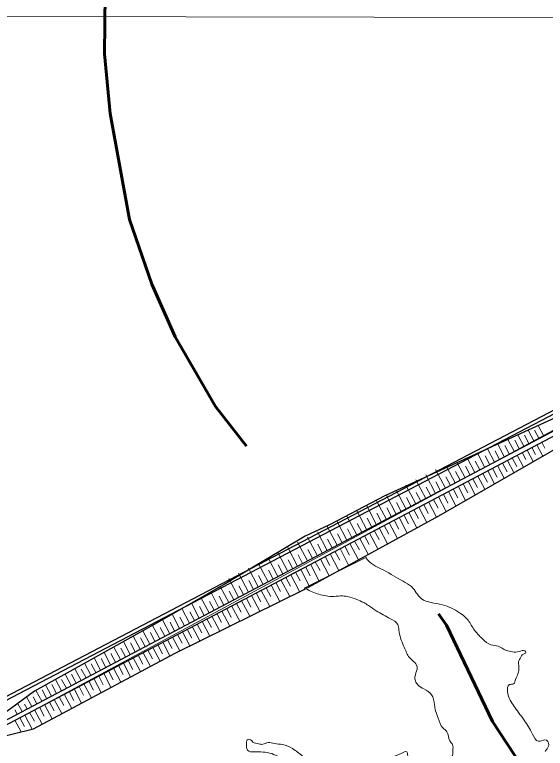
# Model space of a CAD drawing. Extents: x 553962 to 842807, y 8883888 to 9032388.
# Drawn here: x 798324.4 to 798623.3, y 9019968.2 to 9020381.4 of the extents above; entities that cross this region are included whole.
import ezdxf

# ---------------------------------------------------------------- set-up
doc = ezdxf.new("R2010")
doc.units = 0
doc.header["$LTSCALE"] = 200
doc.linetypes.add('LONG_DASH_SHORT_DASH', pattern=[9.9, 6, -1.2, 1.5, -1.2])
doc.layers.add('25', color=7, linetype='Continuous', lineweight=13)
doc.layers.add('7', color=7, linetype='LONG_DASH_SHORT_DASH', lineweight=60)

msp = doc.modelspace()

# ---------------------------------------------------------------- linework, layer by layer
at = {"layer": '25'}
for p, q in [((798139, 9020380.6), (798753.1, 9020379.5)), ((798709.9, 9020191.5), (798304.2, 9019973.1)), ((798617, 9020141.1), (798613.6, 9020147.5)), ((798619.8, 9020142.6), (798617.2, 9020147.5)), ((798622.5, 9020144), (798619.3, 9020150.1)), ((798611.4, 9020138.1), (798607.9, 9020144.8)), ((798614.3, 9020139.6), (798611.6, 9020144.6)), ((798621.2, 9020143.3), (798615.6, 9020140.3)), ((798626.7, 9020146.2), (798621.2, 9020143.3)), ((798600.3, 9020132.3), (798596.5, 9020139.6)), ((798603.2, 9020133.8), (798600.5, 9020138.8)), ((798605.9, 9020135.2), (798602.2, 9020142.2)), ((798608.7, 9020136.7), (798606.1, 9020141.7)), ((798615.6, 9020140.3), (798610.1, 9020137.4)), ((798614.5, 9020137), (798620, 9020139.9)), ((798618.6, 9020139.2), (798622, 9020132.8)), ((798620, 9020139.9), (798625.6, 9020142.8)), ((798621.4, 9020140.6), (798623.1, 9020137.2)), ((798594.8, 9020129.4), (798590.8, 9020137)), ((798597.6, 9020130.8), (798595, 9020135.8)), ((798610.1, 9020137.4), (798604.5, 9020134.5)), ((798608.9, 9020134.1), (798614.5, 9020137)), ((798610.3, 9020134.8), (798612.3, 9020130.9)), ((798613.1, 9020136.2), (798616.5, 9020129.7)), ((798615.8, 9020137.7), (798617.9, 9020133.8)), ((798583.7, 9020123.5), (798579.3, 9020131.8)), ((798589.2, 9020126.4), (798585.1, 9020134.4)), ((798592.1, 9020127.9), (798589.4, 9020132.9)), ((798599, 9020131.6), (798593.4, 9020128.6)), ((798597.8, 9020128.2), (798603.4, 9020131.1)), ((798604.5, 9020134.5), (798599, 9020131.6)), ((798603.4, 9020131.1), (798608.9, 9020134.1)), ((798604.7, 9020131.8), (798607.3, 9020126.9)), ((798607.5, 9020133.3), (798611.1, 9020126.6)), ((798572.6, 9020117.7), (798567.9, 9020126.5)), ((798578.2, 9020120.6), (798573.6, 9020129.1)), ((798581, 9020122.1), (798578.3, 9020127.1)), ((798586.5, 9020125), (798583.9, 9020130)), ((798593.4, 9020128.6), (798587.9, 9020125.7)), ((798592.3, 9020125.3), (798597.8, 9020128.2)), ((798596.4, 9020127.5), (798600.2, 9020120.3)), ((798599.2, 9020128.9), (798601.8, 9020123.9)), ((798602, 9020130.4), (798605.6, 9020123.5)), ((798561.5, 9020111.8), (798556, 9020122.3)), ((798567.1, 9020114.7), (798561.5, 9020125.3)), ((798575.4, 9020119.2), (798572.8, 9020124.1)), ((798582.3, 9020122.8), (798576.8, 9020119.9)), ((798581.2, 9020119.4), (798586.7, 9020122.3)), ((798587.9, 9020125.7), (798582.3, 9020122.8)), ((798586.7, 9020122.3), (798592.3, 9020125.3)), ((798588.1, 9020123.1), (798590.7, 9020118.1)), ((798590.9, 9020124.5), (798594.8, 9020117.2)), ((798593.6, 9020126), (798596.2, 9020121)), ((798556, 9020108.9), (798550.4, 9020119.4)), ((798564.3, 9020113.3), (798561.7, 9020118.3)), ((798569.9, 9020116.2), (798567.2, 9020121.2)), ((798576.8, 9020119.9), (798571.2, 9020116.9)), ((798575.6, 9020116.5), (798581.2, 9020119.4)), ((798579.8, 9020118.7), (798583.8, 9020111)), ((798582.5, 9020120.1), (798585.1, 9020115.2)), ((798585.3, 9020121.6), (798589.3, 9020114.1)), ((798550.4, 9020106), (798544.8, 9020116.5)), ((798558.8, 9020110.4), (798556.2, 9020115.3)), ((798565.7, 9020114), (798560.1, 9020111.1)), ((798571.2, 9020116.9), (798565.7, 9020114)), ((798570.1, 9020113.6), (798575.6, 9020116.5)), ((798571.4, 9020114.3), (798574.1, 9020109.3)), ((798574.2, 9020115.8), (798578.4, 9020107.9)), ((798577, 9020117.2), (798579.6, 9020112.2)), ((798539.3, 9020100.1), (798533.8, 9020110.6)), ((798544.9, 9020103), (798539.3, 9020113.6)), ((798553.2, 9020107.4), (798550.6, 9020112.4)), ((798560.1, 9020111.1), (798554.6, 9020108.2)), ((798559, 9020107.7), (798564.5, 9020110.6)), ((798563.1, 9020109.9), (798567.5, 9020101.6)), ((798564.5, 9020110.6), (798570.1, 9020113.6)), ((798565.9, 9020111.3), (798568.5, 9020106.4)), ((798568.7, 9020112.8), (798573, 9020104.8)), ((798533.8, 9020097.2), (798528.2, 9020107.7)), ((798542.1, 9020101.6), (798539.5, 9020106.6)), ((798547.7, 9020104.5), (798545.1, 9020109.5)), ((798554.6, 9020108.2), (798549, 9020105.2)), ((798553.4, 9020104.8), (798559, 9020107.7)), ((798557.6, 9020107), (798562.1, 9020098.5)), ((798560.3, 9020108.4), (798563, 9020103.5)), ((798522.7, 9020091.3), (798517.1, 9020101.9)), ((798528.2, 9020094.2), (798522.7, 9020104.8)), ((798536.6, 9020098.7), (798534, 9020103.6)), ((798543.5, 9020102.3), (798537.9, 9020099.4)), ((798542.3, 9020098.9), (798547.9, 9020101.9)), ((798549, 9020105.2), (798543.5, 9020102.3)), ((798547.9, 9020101.9), (798553.4, 9020104.8)), ((798549.2, 9020102.6), (798551.8, 9020097.6)), ((798552, 9020104.1), (798556.5, 9020095.5)), ((798554.8, 9020105.5), (798557.4, 9020100.5)), ((798517.1, 9020088.4), (798511.6, 9020098.9)), ((798525.5, 9020092.8), (798522.9, 9020097.8)), ((798531, 9020095.7), (798528.4, 9020100.7)), ((798537.9, 9020099.4), (798532.4, 9020096.5)), ((798536.8, 9020096), (798542.3, 9020098.9)), ((798541, 9020098.2), (798545.5, 9020089.5)), ((798543.7, 9020099.7), (798546.3, 9020094.7)), ((798546.5, 9020101.1), (798551, 9020092.5)), ((798511.6, 9020085.5), (798506, 9020096)), ((798519.9, 9020089.9), (798517.3, 9020094.9)), ((798526.8, 9020093.5), (798521.3, 9020090.6)), ((798532.4, 9020096.5), (798526.8, 9020093.5)), ((798531.2, 9020093.1), (798536.8, 9020096)), ((798532.6, 9020093.8), (798535.2, 9020088.8)), ((798535.4, 9020095.3), (798540, 9020086.5)), ((798538.1, 9020096.7), (798540.8, 9020091.7)), ((798500.5, 9020079.6), (798494.9, 9020090.2)), ((798506, 9020082.6), (798500.5, 9020093.1)), ((798514.4, 9020087), (798511.8, 9020091.9)), ((798521.3, 9020090.6), (798515.7, 9020087.7)), ((798520.1, 9020087.2), (798525.7, 9020090.2)), ((798524.3, 9020089.4), (798529, 9020080.5)), ((798525.7, 9020090.2), (798531.2, 9020093.1)), ((798527, 9020090.9), (798529.7, 9020085.9)), ((798529.8, 9020092.4), (798534.5, 9020083.5)), ((798494.9, 9020076.7), (798489.4, 9020087.2)), ((798503.3, 9020081.1), (798500.7, 9020086.1)), ((798508.8, 9020084), (798506.2, 9020089)), ((798515.7, 9020087.7), (798510.2, 9020084.8)), ((798514.6, 9020084.3), (798520.1, 9020087.2)), ((798515.9, 9020085), (798518.6, 9020080)), ((798518.8, 9020086.5), (798523.5, 9020077.5)), ((798521.5, 9020087.9), (798524.1, 9020083)), ((798483.8, 9020070.8), (798478.3, 9020081.4)), ((798489.4, 9020073.8), (798483.8, 9020084.3)), ((798497.7, 9020078.2), (798495.1, 9020083.2)), ((798504.6, 9020081.8), (798499.1, 9020078.9)), ((798503.5, 9020078.5), (798509, 9020081.4)), ((798510.2, 9020084.8), (798504.6, 9020081.8)), ((798509, 9020081.4), (798514.6, 9020084.3)), ((798510.4, 9020082.1), (798513, 9020077.1)), ((798513.2, 9020083.6), (798518, 9020074.4)), ((798478.3, 9020067.9), (798472.7, 9020078.5)), ((798486.6, 9020072.3), (798484, 9020077.3)), ((798492.2, 9020075.3), (798489.6, 9020080.2)), ((798499.1, 9020078.9), (798493.5, 9020076)), ((798497.9, 9020075.5), (798503.5, 9020078.5)), ((798502.1, 9020077.7), (798507, 9020068.4)), ((798504.8, 9020079.2), (798507.5, 9020074.2)), ((798507.7, 9020080.7), (798512.5, 9020071.4)), ((798467.2, 9020062.1), (798461.6, 9020072.6)), ((798472.7, 9020065), (798467.2, 9020075.5)), ((798481.1, 9020069.4), (798478.5, 9020074.4)), ((798488, 9020073), (798482.4, 9020070.1)), ((798486.8, 9020069.7), (798492.4, 9020072.6)), ((798522.2, 9020075.7), (798487.5, 9020058.5)), ((798522.2, 9020075.7), (798487.5, 9020058.5)), ((798493.5, 9020076), (798488, 9020073)), ((798492.4, 9020072.6), (798497.9, 9020075.5)), ((798493.7, 9020073.3), (798496.4, 9020068.3)), ((798496.6, 9020074.8), (798501.5, 9020065.4)), ((798499.3, 9020076.2), (798501.9, 9020071.3)), ((798461.6, 9020059.1), (798456.1, 9020069.7)), ((798470, 9020063.6), (798467.4, 9020068.5)), ((798475.5, 9020066.5), (798472.9, 9020071.5)), ((798482.4, 9020070.1), (798476.9, 9020067.2)), ((798481.3, 9020066.8), (798486.8, 9020069.7)), ((798485.5, 9020069), (798490.5, 9020059.4)), ((798488.2, 9020070.4), (798490.8, 9020065.4)), ((798491, 9020071.9), (798496, 9020062.4)), ((798456.1, 9020056.2), (798450.5, 9020066.8)), ((798464.4, 9020060.6), (798461.8, 9020065.6)), ((798476.9, 9020067.2), (798471.3, 9020064.3)), ((798475.8, 9020063.8), (798481.3, 9020066.8)), ((798477.1, 9020064.5), (798479.7, 9020059.6)), ((798479.9, 9020066), (798484.9, 9020056.5)), ((798482.6, 9020067.5), (798485.3, 9020062.5)), ((798450.5, 9020053.3), (798445, 9020063.8)), ((798458.9, 9020057.7), (798456.3, 9020062.7)), ((798465.8, 9020061.3), (798460.2, 9020058.4)), ((798464.7, 9020058), (798470.2, 9020060.9)), ((798471.3, 9020064.3), (798465.8, 9020061.3)), ((798468.8, 9020060.2), (798473.7, 9020050.9)), ((798470.2, 9020060.9), (798475.8, 9020063.8)), ((798471.5, 9020061.6), (798474.2, 9020056.6)), ((798474.4, 9020063.1), (798479.3, 9020053.7)), ((798439.4, 9020047.4), (798434.8, 9020056.3)), ((798445, 9020050.4), (798440.2, 9020059.4)), ((798447.8, 9020051.8), (798445.2, 9020056.8)), ((798453.3, 9020054.8), (798450.7, 9020059.8)), ((798460.2, 9020058.4), (798454.7, 9020055.5)), ((798459.1, 9020055.1), (798464.7, 9020058)), ((798463.3, 9020057.2), (798468.1, 9020048.2)), ((798466, 9020058.7), (798468.6, 9020053.7)), ((798433.9, 9020044.5), (798429.3, 9020053.1)), ((798442.2, 9020048.9), (798439.6, 9020053.9)), ((798449.1, 9020052.6), (798443.6, 9020049.6)), ((798448, 9020049.2), (798453.6, 9020052.1)), ((798454.7, 9020055.5), (798449.1, 9020052.6)), ((798453.6, 9020052.1), (798459.1, 9020055.1)), ((798454.9, 9020052.8), (798457.5, 9020047.8)), ((798457.7, 9020054.3), (798462.4, 9020045.4)), ((798460.5, 9020055.8), (798463.1, 9020050.8)), ((798428.3, 9020041.6), (798423.9, 9020050)), ((798431.2, 9020043.1), (798428.5, 9020048.1)), ((798436.7, 9020046), (798434.1, 9020051)), ((798443.6, 9020049.6), (798438.1, 9020046.7)), ((798442.5, 9020046.3), (798448, 9020049.2)), ((798446.6, 9020048.5), (798451.2, 9020039.8)), ((798449.3, 9020049.9), (798452, 9020044.9)), ((798452.2, 9020051.4), (798456.8, 9020042.6)), ((798417.2, 9020035.7), (798413, 9020043.8)), ((798422.8, 9020038.7), (798418.5, 9020046.9)), ((798425.6, 9020040.2), (798423, 9020045.1)), ((798432.5, 9020043.8), (798427, 9020040.9)), ((798438.1, 9020046.7), (798432.5, 9020043.8)), ((798436.9, 9020043.3), (798442.5, 9020046.3)), ((798438.2, 9020044.1), (798440.9, 9020039.1)), ((798441.1, 9020045.5), (798445.5, 9020037.1)), ((798443.8, 9020047), (798446.4, 9020042)), ((798411.7, 9020032.8), (798407.6, 9020040.6)), ((798420.1, 9020037.2), (798417.4, 9020042.2)), ((798427, 9020040.8), (798421.4, 9020037.9)), ((798425.8, 9020037.5), (798431.3, 9020040.4)), ((798430, 9020039.7), (798434.3, 9020031.5)), ((798431.4, 9020040.4), (798436.9, 9020043.3)), ((798432.7, 9020041.1), (798435.3, 9020036.2)), ((798435.5, 9020042.6), (798439.9, 9020034.3)), ((798406.1, 9020029.9), (798402.1, 9020037.5)), ((798409, 9020031.4), (798406.3, 9020036.3)), ((798414.5, 9020034.3), (798411.9, 9020039.3)), ((798421.4, 9020037.9), (798415.8, 9020035)), ((798420.3, 9020034.6), (798425.8, 9020037.5)), ((798424.4, 9020036.8), (798428.7, 9020028.8)), ((798427.2, 9020038.2), (798429.8, 9020033.2)), ((798395, 9020024), (798391.1, 9020031.4)), ((798400.6, 9020027), (798396.6, 9020034.5)), ((798403.4, 9020028.4), (798400.8, 9020033.4)), ((798410.3, 9020032.1), (798404.8, 9020029.2)), ((798409.2, 9020028.7), (798414.7, 9020031.6)), ((798415.8, 9020035), (798410.3, 9020032.1)), ((798414.7, 9020031.6), (798420.3, 9020034.6)), ((798416.1, 9020032.3), (798418.7, 9020027.4)), ((798418.9, 9020033.8), (798423, 9020026)), ((798421.6, 9020035.3), (798424.2, 9020030.3)), ((798389.5, 9020021.1), (798385.7, 9020028.4)), ((798392.3, 9020022.6), (798389.7, 9020027.6)), ((798397.9, 9020025.5), (798395.2, 9020030.5)), ((798404.8, 9020029.2), (798399.2, 9020026.2)), ((798403.6, 9020025.8), (798409.2, 9020028.7)), ((798407.8, 9020028), (798411.8, 9020020.3)), ((798410.5, 9020029.4), (798413.1, 9020024.5)), ((798413.3, 9020030.9), (798417.4, 9020023.2)), ((798383.9, 9020018.2), (798380.2, 9020025.3)), ((798386.8, 9020019.7), (798384.1, 9020024.6)), ((798393.7, 9020023.3), (798388.1, 9020020.4)), ((798399.2, 9020026.2), (798393.7, 9020023.3)), ((798398.1, 9020022.9), (798403.6, 9020025.8)), ((798399.4, 9020023.6), (798402, 9020018.6)), ((798402.2, 9020025.1), (798406.3, 9020017.4)), ((798405, 9020026.5), (798407.6, 9020021.5)), ((798372.8, 9020012.3), (798369.2, 9020019.2)), ((798378.4, 9020015.2), (798374.7, 9020022.3)), ((798381.2, 9020016.7), (798378.6, 9020021.7)), ((798388.1, 9020020.4), (798382.6, 9020017.5)), ((798387, 9020017), (798392.5, 9020019.9)), ((798391.1, 9020019.2), (798395.2, 9020011.5)), ((798392.5, 9020019.9), (798398.1, 9020022.9)), ((798393.9, 9020020.7), (798396.5, 9020015.7)), ((798396.7, 9020022.1), (798400.8, 9020014.4)), ((798367.3, 9020009.4), (798363.7, 9020016.2)), ((798370.1, 9020010.9), (798367.5, 9020015.9)), ((798375.7, 9020013.8), (798373, 9020018.8)), ((798382.6, 9020017.5), (798377, 9020014.5)), ((798381.4, 9020014.1), (798387, 9020017)), ((798382.8, 9020014.8), (798385.4, 9020009.8)), ((798385.6, 9020016.3), (798389.7, 9020008.5)), ((798388.3, 9020017.7), (798390.9, 9020012.7)), ((798361.8, 9020006.5), (798358.2, 9020013.1)), ((798364.6, 9020008), (798361.9, 9020012.9)), ((798371.5, 9020011.6), (798365.9, 9020008.7)), ((798370.3, 9020008.2), (798375.9, 9020011.2)), ((798377, 9020014.5), (798371.5, 9020011.6)), ((798375.9, 9020011.2), (798381.4, 9020014.1)), ((798377.2, 9020011.9), (798379.8, 9020006.9)), ((798380, 9020013.3), (798384.2, 9020005.5)), ((798350.7, 9020000.6), (798347.3, 9020007)), ((798353.5, 9020002.1), (798350.8, 9020007.1)), ((798356.2, 9020003.6), (798352.8, 9020010.1)), ((798359, 9020005), (798356.4, 9020010)), ((798365.9, 9020008.7), (798360.4, 9020005.7)), ((798364.8, 9020005.3), (798370.3, 9020008.2)), ((798368.9, 9020007.5), (798373.1, 9019999.6)), ((798371.7, 9020008.9), (798374.3, 9020004)), ((798374.5, 9020010.4), (798378.6, 9020002.6)), ((798345.1, 9019997.7), (798341.8, 9020004)), ((798347.9, 9019999.2), (798345.3, 9020004.2)), ((798354.8, 9020002.8), (798349.3, 9019999.9)), ((798353.7, 9019999.5), (798359.2, 9020002.4)), ((798360.4, 9020005.7), (798354.8, 9020002.8)), ((798359.2, 9020002.4), (798364.8, 9020005.3)), ((798360.6, 9020003.1), (798363.2, 9019998.1)), ((798363.4, 9020004.6), (798367.6, 9019996.7)), ((798366.1, 9020006), (798368.7, 9020001)), ((798339.6, 9019994.8), (798336.3, 9020000.9)), ((798342.4, 9019996.2), (798339.8, 9020001.2)), ((798349.3, 9019999.9), (798343.7, 9019997)), ((798348.1, 9019996.5), (798353.7, 9019999.5)), ((798352.3, 9019998.7), (798356.5, 9019990.7)), ((798355, 9020000.2), (798357.6, 9019995.2)), ((798357.8, 9020001.7), (798362, 9019993.7)), ((798334, 9019991.8), (798331.1, 9019997.3)), ((798336.8, 9019993.3), (798334.8, 9019997.3)), ((798343.7, 9019997), (798338.2, 9019994)), ((798342.6, 9019993.6), (798348.1, 9019996.5)), ((798343.9, 9019994.3), (798346.6, 9019989.3)), ((798346.7, 9019995.8), (798351, 9019987.8)), ((798349.5, 9019997.2), (798352.1, 9019992.3)), ((798328.5, 9019988.9), (798326, 9019993.6)), ((798332.6, 9019991.1), (798327.1, 9019988.2)), ((798331.3, 9019990.4), (798329.8, 9019993.2)), ((798331.5, 9019987.8), (798337, 9019990.7)), ((798338.2, 9019994), (798332.6, 9019991.1)), ((798335.6, 9019990), (798339.9, 9019981.9)), ((798337, 9019990.7), (798342.6, 9019993.6)), ((798338.4, 9019991.4), (798341, 9019986.4)), ((798341.2, 9019992.9), (798345.4, 9019984.8)), ((798327.1, 9019988.2), (798321.5, 9019985.3)), ((798325.7, 9019987.5), (798324.4, 9019989.9)), ((798325.9, 9019984.8), (798331.5, 9019987.8)), ((798330.1, 9019987), (798334.3, 9019979.1)), ((798332.8, 9019988.5), (798335.5, 9019983.5)), ((798320.4, 9019981.9), (798325.9, 9019984.8)), ((798324.5, 9019984.1), (798328, 9019977.5)), ((798327.3, 9019985.5), (798329.9, 9019980.6))]:
    msp.add_line(p, q, dxfattribs=at)
at = {"layer": '25', "lineweight": 25}
for p, q in [((798696.4, 9020194.3), (798270.3, 9019971.6)), ((798271.2, 9019970), (798697.3, 9020192.7)), ((798709.9, 9020190.1), (798297.1, 9019972.3)), ((798298.2, 9019970.2), (798711.1, 9020187.9))]:
    msp.add_line(p, q, dxfattribs=at)
for points in [[(798709.9, 9020190.1), (798629.3, 9020154.6), (798532.9, 9020110.5), (798501.7, 9020094.2), (798488.1, 9020087.8), (798444.2, 9020061.7), (798404.6, 9020038.9), (798335.5, 9020000.5), (798297.1, 9019972.3)], [(798298.2, 9019970.2), (798335, 9019979.3), (798414.7, 9020021.9), (798487.8, 9020057.9), (798563.3, 9020099.2), (798635.6, 9020140.6), (798711.1, 9020187.9)]]:
    msp.add_lwpolyline(points, dxfattribs=at)
at = {"layer": '25'}
for points in [[(798623.2, 9019966.5), (798624.3, 9019968), (798625.2, 9019971.1), (798624, 9019972.8), (798619.4, 9019972.2), (798616.2, 9019976.2), (798611.4, 9019984.1), (798608.2, 9019988.5), (798603.6, 9019995.3), (798602, 9020000.3), (798603.1, 9020004.1), (798605.5, 9020004.6), (798606.6, 9020007.1), (798607.9, 9020010.2), (798608.4, 9020014.5), (798608.3, 9020017), (798609.1, 9020018.8), (798611, 9020021.3), (798611.8, 9020021.6), (798612.3, 9020022.2), (798611.8, 9020023.1), (798608.6, 9020022.7), (798604.9, 9020022.6), (798601.3, 9020023.4), (798596.8, 9020025.7), (798592.7, 9020026.5), (798588.1, 9020029.7), (798582.9, 9020035.6), (798579.3, 9020041), (798576.4, 9020043.6), (798575, 9020044.6), (798565.4, 9020049.1), (798553.4, 9020052.6), (798547.9, 9020059.3), (798543.2, 9020062.3), (798532.3, 9020068.5), (798523.5, 9020074), (798522.2, 9020075.7)], [(798487.5, 9020058.5), (798494.8, 9020055.3), (798498.7, 9020054.3), (798503.1, 9020053.7), (798508, 9020054.1), (798511.9, 9020053.7), (798517.1, 9020052.1), (798521, 9020050.3), (798523.7, 9020048.7), (798528.1, 9020045.6), (798532, 9020043.5), (798536.1, 9020041.2), (798540.2, 9020038), (798540.8, 9020034.8), (798543.5, 9020025.9), (798544.9, 9020022.8), (798546.3, 9020020), (798549.1, 9020017.2), (798551.1, 9020014.2), (798551.1, 9020012.8), (798549.9, 9020008.6), (798550.2, 9020006.2), (798551.6, 9020004), (798554.9, 9020001.7), (798559.3, 9019998.4), (798560.9, 9019992.8), (798561.5, 9019989.4), (798563, 9019985.2), (798565.6, 9019979.8), (798567.9, 9019977.6), (798569.5, 9019972.5), (798571.1, 9019970.3), (798571.3, 9019967.3), (798571, 9019964.2), (798568.7, 9019962.7), (798566.2, 9019961.7), (798565.3, 9019958.8), (798563.1, 9019954.8), (798559.4, 9019956.3), (798556.9, 9019957.3), (798552.1, 9019958.3), (798548.6, 9019960.3), (798547, 9019961.4), (798545.8, 9019964), (798545.3, 9019966.3), (798541.8, 9019965.2), (798537.9, 9019962.6), (798538.8, 9019961.4), (798547.7, 9019954.7), (798549.3, 9019950.3), (798549.4, 9019943.8), (798549.4, 9019939), (798550.2, 9019935.1), (798550.5, 9019933.9), (798550.6, 9019931), (798549.2, 9019930), (798544.2, 9019930), (798539.9, 9019931.2), (798533.1, 9019933.2), (798529.8, 9019935.6), (798524.5, 9019939.8), (798520.4, 9019942.1), (798514.4, 9019944.3), (798509.2, 9019947.7), (798504.6, 9019951.3), (798495.1, 9019959), (798486.6, 9019963.9), (798480.9, 9019968.1), (798475.3, 9019970.4), (798470.6, 9019971), (798467.3, 9019971.5), (798464.2, 9019970.5), (798461.8, 9019970.8), (798458.6, 9019971.8), (798456.7, 9019973.3), (798455.7, 9019973.3), (798455.2, 9019972.5), (798455, 9019969.3), (798455.5, 9019967.2), (798459.8, 9019966.2), (798463.1, 9019966.2), (798468, 9019965.6), (798472.4, 9019963.8), (798481.7, 9019956.1), (798483.6, 9019955.1), (798485.4, 9019954.4), (798488, 9019953.7), (798489.8, 9019953.1), (798495, 9019950.4), (798499.7, 9019946.3), (798501, 9019944.2)]]:
    msp.add_spline(points, degree=3, dxfattribs=at)
at = {"layer": '7'}
for points in [[(798375.4, 9020393.1), (798375, 9020359.4), (798378.2, 9020325.7), (798389, 9020266), (798401.6, 9020229.7), (798414.8, 9020199.9), (798437.6, 9020160.8), (798455, 9020138.5)], [(798563.1, 9020044), (798567.6, 9020037.7), (798593.5, 9019983.3), (798610.1, 9019958.2), (798626.4, 9019942.6), (798656.6, 9019918.8), (798673.3, 9019910.2), (798726.5, 9019862.2), (798737.3, 9019849.9), (798754.6, 9019821.6), (798759.8, 9019807.7), (798774.9, 9019734.8), (798774.5, 9019724.7), (798774.3, 9019723.6)]]:
    msp.add_lwpolyline(points, dxfattribs=at)

doc.saveas('drawing.dxf')
